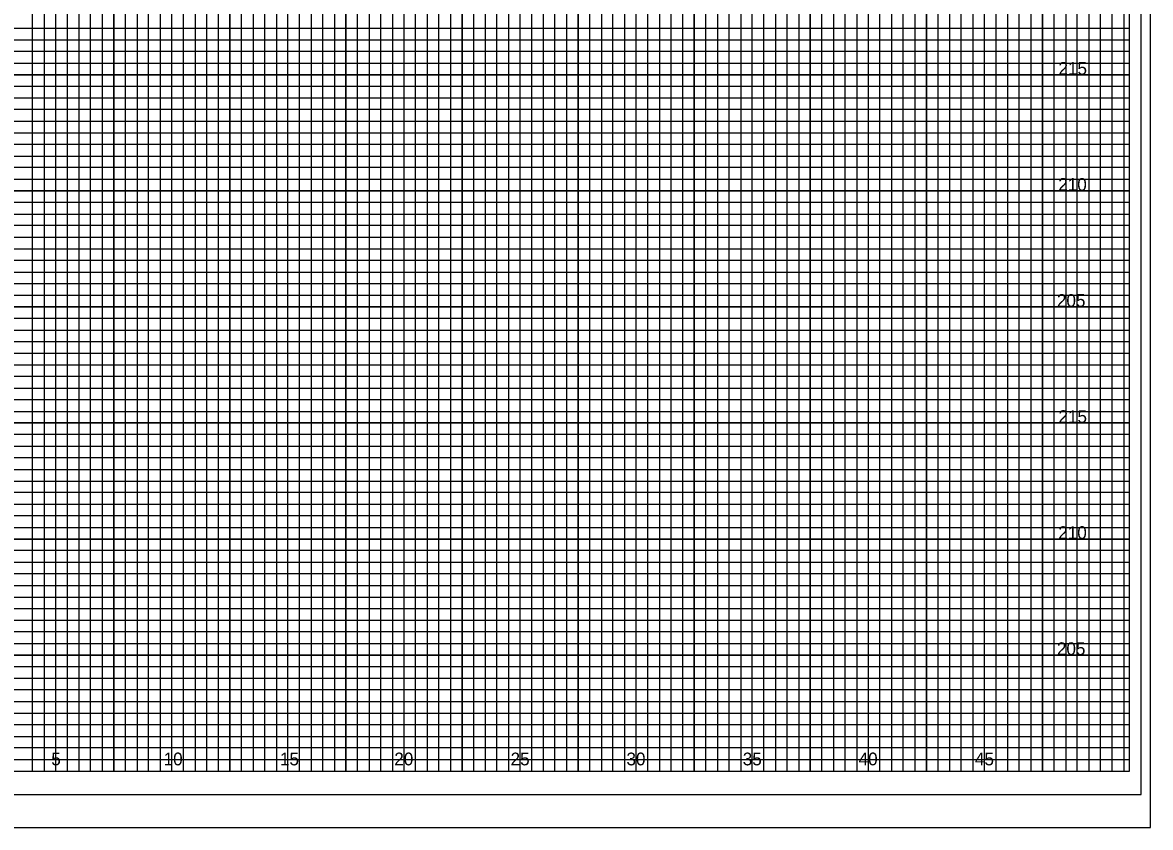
# Model space of a CAD drawing. Extents: x -4 to 103, y -2 to 6583.
# Drawn here: x 54.82 to 103.4, y 2122.33 to 2157 of the extents above; entities that cross this region are included whole.
import ezdxf

# ---------------------------------------------------------------- set-up
doc = ezdxf.new("R2010")
doc.units = 0
for name, color, linetype in [('Prop XS Elevation Labels', 7, 'Continuous'), ('Prop XS Offset Labels', 7, 'Continuous'), ('Sheet Cross Section CELL', 7, 'Continuous'), ('Sheet Cross Section Grid Major CELL', 7, 'Continuous'), ('Sheet Cross Section Grid Middle CELL', 7, 'Continuous'), ('Sheet Cutting Line CELL', 7, 'Continuous'), ('Sheet DOT Grid CELL', 7, 'Continuous'), ('Sheet Plot Border Inside CELL', 7, 'Continuous'), ('Sheet Plot Border Outside CELL', 7, 'Continuous')]:
    doc.layers.add(name, color=color, linetype=linetype)

msp = doc.modelspace()

# ---------------------------------------------------------------- linework, layer by layer
at = {"layer": 'Sheet Cross Section CELL'}
msp.add_lwpolyline([(102.5, 2189.75), (0, 2189.75), (0, 2124.75), (102.5, 2124.75)], close=True, dxfattribs=at)
at = {"layer": 'Sheet Cross Section Grid Major CELL'}
for points in [[(56.25, 2124.75), (56.25, 2189.75)], [(58.75, 2189.75), (58.75, 2124.75), (61.25, 2124.75), (61.25, 2189.75)], [(63.75, 2189.75), (63.75, 2124.75), (66.25, 2124.75), (66.25, 2189.75)], [(68.75, 2189.75), (68.75, 2124.75), (71.25, 2124.75), (71.25, 2189.75)], [(73.75, 2189.75), (73.75, 2124.75), (76.25, 2124.75), (76.25, 2186.75)], [(88.75, 2186.75), (88.75, 2124.75), (91.25, 2124.75), (91.25, 2188.175)], [(93.75, 2188.175), (93.75, 2124.75), (96.25, 2124.75), (96.25, 2188.175)], [(98.75, 2188.175), (98.75, 2124.75), (101.25, 2124.75), (101.25, 2188.175)], [(78.75, 2186.75), (78.75, 2124.75), (81.25, 2124.75), (81.25, 2186.75)], [(83.75, 2186.75), (83.75, 2124.75), (86.25, 2124.75), (86.25, 2186.75)], [(0, 2152.25), (102.5, 2152.25), (102.5, 2154.75), (0, 2154.75)], [(0, 2147.25), (102.5, 2147.25), (102.5, 2149.75), (0, 2149.75)], [(0, 2142.25), (102.5, 2142.25), (102.5, 2144.75), (0, 2144.75)], [(0, 2137.25), (102.5, 2137.25), (102.5, 2139.75), (0, 2139.75)], [(0, 2132.25), (102.5, 2132.25), (102.5, 2134.75), (0, 2134.75)], [(0, 2127.25), (102.5, 2127.25), (102.5, 2129.75), (0, 2129.75)]]:
    msp.add_lwpolyline(points, dxfattribs=at)
at = {"layer": 'Sheet Cross Section Grid Middle CELL'}
for points in [[(54.75, 2124.75), (55.25, 2124.75), (55.25, 2189.75)], [(55.75, 2189.75), (55.75, 2124.75), (56.75, 2124.75), (56.75, 2189.75)], [(57.25, 2189.75), (57.25, 2124.75), (57.75, 2124.75), (57.75, 2189.75)], [(58.25, 2189.75), (58.25, 2124.75), (59.25, 2124.75), (59.25, 2189.75)], [(59.75, 2189.75), (59.75, 2124.75), (60.25, 2124.75), (60.25, 2189.75)], [(60.75, 2189.75), (60.75, 2124.75), (61.75, 2124.75), (61.75, 2189.75)], [(62.25, 2189.75), (62.25, 2124.75), (62.75, 2124.75), (62.75, 2189.75)], [(63.25, 2189.75), (63.25, 2124.75), (64.25, 2124.75), (64.25, 2189.75)], [(64.75, 2189.75), (64.75, 2124.75), (65.25, 2124.75), (65.25, 2189.75)], [(65.75, 2189.75), (65.75, 2124.75), (66.75, 2124.75), (66.75, 2189.75)], [(67.25, 2189.75), (67.25, 2124.75), (67.75, 2124.75), (67.75, 2189.75)], [(68.25, 2189.75), (68.25, 2124.75), (69.25, 2124.75), (69.25, 2189.75)], [(69.75, 2189.75), (69.75, 2124.75), (70.25, 2124.75), (70.25, 2189.75)], [(70.75, 2189.75), (70.75, 2124.75), (71.75, 2124.75), (71.75, 2189.75)], [(72.25, 2189.75), (72.25, 2124.75), (72.75, 2124.75), (72.75, 2189.75)], [(73.25, 2189.75), (73.25, 2124.75), (74.25, 2124.75), (74.25, 2186.75)], [(89.75, 2186.75), (89.75, 2124.75), (90.25, 2124.75), (90.25, 2188.175)], [(90.75, 2188.175), (90.75, 2124.75), (91.75, 2124.75), (91.75, 2188.175)], [(92.25, 2188.175), (92.25, 2124.75), (92.75, 2124.75), (92.75, 2188.175)], [(93.25, 2188.175), (93.25, 2124.75), (94.25, 2124.75), (94.25, 2188.175)], [(94.75, 2188.175), (94.75, 2124.75), (95.25, 2124.75), (95.25, 2188.175)], [(95.75, 2188.175), (95.75, 2124.75), (96.75, 2124.75), (96.75, 2188.175)], [(97.25, 2188.175), (97.25, 2124.75), (97.75, 2124.75), (97.75, 2188.175)], [(98.25, 2188.175), (98.25, 2124.75), (99.25, 2124.75), (99.25, 2188.175)], [(99.75, 2188.175), (99.75, 2124.75), (100.25, 2124.75), (100.25, 2188.175)], [(100.25, 2188.175), (100.75, 2188.175), (100.75, 2124.75), (101.75, 2124.75), (101.75, 2188.175), (102.25, 2188.175), (102.25, 2124.75)], [(74.75, 2186.75), (74.75, 2124.75), (75.25, 2124.75), (75.25, 2186.75)], [(75.75, 2186.75), (75.75, 2124.75), (76.75, 2124.75), (76.75, 2186.75)], [(77.25, 2186.75), (77.25, 2124.75), (77.75, 2124.75), (77.75, 2186.75)], [(78.25, 2186.75), (78.25, 2124.75), (79.25, 2124.75), (79.25, 2186.75)], [(79.75, 2186.75), (79.75, 2124.75), (80.25, 2124.75), (80.25, 2186.75)], [(80.75, 2186.75), (80.75, 2124.75), (81.75, 2124.75), (81.75, 2186.75)], [(82.25, 2186.75), (82.25, 2124.75), (82.75, 2124.75), (82.75, 2186.75)], [(83.25, 2186.75), (83.25, 2124.75), (84.25, 2124.75), (84.25, 2186.75)], [(84.75, 2186.75), (84.75, 2124.75), (85.25, 2124.75), (85.25, 2186.75)], [(85.75, 2186.75), (85.75, 2124.75), (86.75, 2124.75), (86.75, 2186.75)], [(87.25, 2186.75), (87.25, 2124.75), (87.75, 2124.75), (87.75, 2186.75)], [(88.25, 2186.75), (88.25, 2124.75), (89.25, 2124.75), (89.25, 2186.75)], [(0, 2156.25), (102.5, 2156.25), (102.5, 2156.75), (0, 2156.75)], [(0, 2155.25), (102.5, 2155.25), (102.5, 2155.75), (0, 2155.75)], [(0, 2153.75), (102.5, 2153.75), (102.5, 2154.25), (0, 2154.25)], [(0, 2152.75), (102.5, 2152.75), (102.5, 2153.25), (0, 2153.25)], [(0, 2151.25), (102.5, 2151.25), (102.5, 2151.75), (0, 2151.75)], [(0, 2150.25), (102.5, 2150.25), (102.5, 2150.75), (0, 2150.75)], [(0, 2148.75), (102.5, 2148.75), (102.5, 2149.25), (0, 2149.25)], [(0, 2147.75), (102.5, 2147.75), (102.5, 2148.25), (0, 2148.25)], [(0, 2146.25), (102.5, 2146.25), (102.5, 2146.75), (0, 2146.75)], [(0, 2145.25), (102.5, 2145.25), (102.5, 2145.75), (0, 2145.75)], [(0, 2143.75), (102.5, 2143.75), (102.5, 2144.25), (0, 2144.25)], [(0, 2142.75), (102.5, 2142.75), (102.5, 2143.25), (0, 2143.25)], [(0, 2141.25), (102.5, 2141.25), (102.5, 2141.75), (0, 2141.75)], [(0, 2140.25), (102.5, 2140.25), (102.5, 2140.75), (0, 2140.75)], [(0, 2138.75), (102.5, 2138.75), (102.5, 2139.25), (0, 2139.25)], [(0, 2137.75), (102.5, 2137.75), (102.5, 2138.25), (0, 2138.25)], [(0, 2136.25), (102.5, 2136.25), (102.5, 2136.75), (0, 2136.75)], [(0, 2135.25), (102.5, 2135.25), (102.5, 2135.75), (0, 2135.75)], [(0, 2133.75), (102.5, 2133.75), (102.5, 2134.25), (0, 2134.25)], [(0, 2132.75), (102.5, 2132.75), (102.5, 2133.25), (0, 2133.25)], [(0, 2131.25), (102.5, 2131.25), (102.5, 2131.75), (0, 2131.75)], [(0, 2130.25), (102.5, 2130.25), (102.5, 2130.75), (0, 2130.75)], [(0, 2128.75), (102.5, 2128.75), (102.5, 2129.25), (0, 2129.25)], [(0, 2127.75), (102.5, 2127.75), (102.5, 2128.25), (0, 2128.25)], [(0, 2126.25), (102.5, 2126.25), (102.5, 2126.75), (0, 2126.75)], [(0, 2125.25), (102.5, 2125.25), (102.5, 2125.75), (0, 2125.75)]]:
    msp.add_lwpolyline(points, dxfattribs=at)
at = {"layer": 'Sheet Cutting Line CELL'}
msp.add_line((-3.5, 2122.325), (103.4, 2122.325), dxfattribs=at)
at = {"layer": 'Sheet DOT Grid CELL'}
for p, q in [((56.25, 2124.75), (56.25, 2189.75)), ((58.75, 2124.75), (58.75, 2189.75)), ((61.25, 2124.75), (61.25, 2189.75)), ((63.75, 2124.75), (63.75, 2189.75)), ((66.25, 2124.75), (66.25, 2189.75)), ((68.75, 2124.75), (68.75, 2189.75)), ((71.25, 2124.75), (71.25, 2189.75)), ((73.75, 2124.75), (73.75, 2189.75)), ((91.25, 2124.75), (91.25, 2188.175)), ((93.75, 2124.75), (93.75, 2188.175)), ((96.25, 2124.75), (96.25, 2188.175)), ((98.75, 2124.75), (98.75, 2188.175)), ((101.25, 2124.75), (101.25, 2188.175)), ((76.25, 2124.75), (76.25, 2186.75)), ((78.75, 2124.75), (78.75, 2186.75)), ((81.25, 2124.75), (81.25, 2186.75)), ((83.75, 2124.75), (83.75, 2186.75)), ((86.25, 2124.75), (86.25, 2186.75)), ((88.75, 2124.75), (88.75, 2186.75)), ((0, 2154.75), (102.5, 2154.75)), ((0, 2152.25), (102.5, 2152.25)), ((0, 2149.75), (102.5, 2149.75)), ((0, 2147.25), (102.5, 2147.25)), ((0, 2144.75), (102.5, 2144.75)), ((0, 2142.25), (102.5, 2142.25)), ((0, 2139.75), (102.5, 2139.75)), ((0, 2137.25), (102.5, 2137.25)), ((0, 2134.75), (102.5, 2134.75)), ((0, 2132.25), (102.5, 2132.25)), ((0, 2129.75), (102.5, 2129.75)), ((0, 2127.25), (102.5, 2127.25))]:
    msp.add_line(p, q, dxfattribs=at)
at = {"layer": 'Sheet Plot Border Inside CELL'}
msp.add_lwpolyline([(103, 2190.75), (-2.8, 2190.75), (-2.8, 2123.75), (103, 2123.75)], close=True, dxfattribs=at)
at = {"layer": 'Sheet Plot Border Outside CELL'}
msp.add_lwpolyline([(103.4, 2192.15), (-3.5, 2192.15), (-3.5, 2122.325), (103.4, 2122.325)], close=True, dxfattribs=at)

# ---------------------------------------------------------------- texts
at = {"layer": 'Prop XS Elevation Labels'}
for s, p in [('215', (99.438, 2154.75)), ('210', (99.43, 2149.75)), ('205', (99.372, 2144.75)), ('215', (99.438, 2139.75)), ('210', (99.43, 2134.75)), ('205', (99.372, 2129.75))]:
    msp.add_text(s, height=0.55, dxfattribs=at).set_placement(p)
at = {"layer": 'Prop XS Offset Labels'}
for s, p in [('5', (56.057, 2125)), ('10', (60.897, 2125)), ('15', (65.906, 2125)), ('20', (70.831, 2125)), ('25', (75.84, 2125)), ('30', (80.831, 2125)), ('35', (85.84, 2125)), ('40', (90.831, 2125)), ('45', (95.84, 2125))]:
    msp.add_text(s, height=0.55, dxfattribs=at).set_placement(p)

doc.saveas('drawing.dxf')
